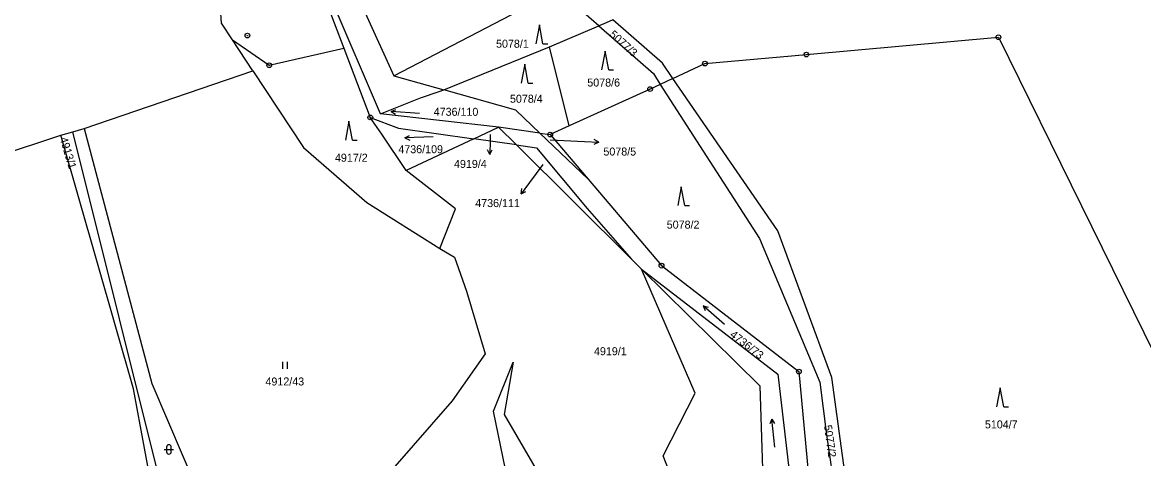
# Model space of a CAD drawing. Extents: x -733394 to -722299, y -1082822 to -1075049.
# Drawn here: x -724597.4 to -724359.2, y -1079858.8 to -1079766.2 of the extents above; entities that cross this region are included whole.
import ezdxf

# ---------------------------------------------------------------- set-up
doc = ezdxf.new("R2010")
doc.units = 0
for name, color, linetype in [('Hranice parcel', 7, 'Continuous'), ('Parcelní čísla', 7, 'Continuous'), ('Pop  PČ popisy', 7, 'Continuous'), ('Značky bodu BP', 7, 'Continuous'), ('Značky kultur', 7, 'Continuous')]:
    doc.layers.add(name, color=color, linetype=linetype)

msp = doc.modelspace()

# ---------------------------------------------------------------- linework, layer by layer
at = {"layer": 'Hranice parcel'}
for p, q in [((-724537.54, -1079749.46), (-724529.1, -1079771.6)), ((-724518.47, -1079777.48), (-724483.58, -1079759.34)), ((-724474.93, -1079766.89), (-724483.58, -1079759.34)), ((-724485.42, -1079771.35), (-724474.93, -1079766.89)), ((-724548.44, -1079776.45), (-724552.77, -1079769.89)), ((-724529.1, -1079771.6), (-724523.47, -1079786.36)), ((-724507.89, -1079780.47), (-724485.42, -1079771.35)), ((-724481.26, -1079788.17), (-724485.42, -1079771.35)), ((-724584.23, -1079788.68), (-724548.44, -1079776.45)), ((-724518.47, -1079777.48), (-724507.89, -1079780.47)), ((-724459.2, -1079778.07), (-724461.88, -1079779.32)), ((-724496.22, -1079788.45), (-724521.33, -1079785.62)), ((-724481.26, -1079788.17), (-724485.26, -1079789.99)), ((-724623.64, -1079801.55), (-724589.23, -1079790.12)), ((-724589.23, -1079790.12), (-724586.66, -1079789.38)), ((-724586.66, -1079789.38), (-724584.23, -1079788.68)), ((-724501.5, -1079790.91), (-724496.22, -1079788.45)), ((-724487.44, -1079789.71), (-724496.22, -1079788.45)), ((-724496.22, -1079788.45), (-724492.44, -1079792.19)), ((-724477.23, -1079799.45), (-724487.44, -1079789.71)), ((-724487.44, -1079789.71), (-724485.26, -1079789.99)), ((-724485.26, -1079789.99), (-724477.23, -1079799.45)), ((-724501.5, -1079790.91), (-724515.86, -1079797.6)), ((-724492.44, -1079792.19), (-724501.5, -1079790.91)), ((-724467.98, -1079816.45), (-724492.44, -1079792.19)), ((-724465.85, -1079818.56), (-724467.98, -1079816.45)), ((-724465.85, -1079818.56), (-724440.78, -1079843.41))]:
    msp.add_line(p, q, dxfattribs=at)
for points in [[(-724521.33, -1079785.62), (-724531.56, -1079761.64), (-724548.74, -1079718.24), (-724552.33, -1079710.44), (-724553.6, -1079696.5), (-724548.18, -1079682.89)], [(-724548.18, -1079682.89), (-724548.82, -1079686.19), (-724549.28, -1079709.71), (-724518.47, -1079777.48)], [(-724552.77, -1079769.89), (-724555.11, -1079766.35), (-724556.6, -1079743.61), (-724569.57, -1079701.71)], [(-724471.94, -1079765.63), (-724474.03, -1079766.51), (-724474.93, -1079766.89)], [(-724474.93, -1079766.89), (-724463.35, -1079777.02), (-724461.88, -1079779.32)], [(-724459.2, -1079778.07), (-724461.44, -1079774.83), (-724471.94, -1079765.63)], [(-724459.2, -1079778.07), (-724452.42, -1079774.92), (-724430.87, -1079773.01), (-724390.06, -1079769.3), (-724354.79, -1079840.95), (-724327.53, -1079896.34), (-724367.43, -1079923.14), (-724368.63, -1079923.95)], [(-724552.77, -1079769.89), (-724544.94, -1079775.25), (-724529.1, -1079771.6)], [(-724548.44, -1079776.45), (-724537.67, -1079792.77), (-724524.19, -1079804.42), (-724508.71, -1079814.21)], [(-724402.81, -1079920.05), (-724419.41, -1079876.47), (-724422.04, -1079866.46), (-724425.47, -1079841.59), (-724436.9, -1079810.43), (-724459.2, -1079778.07)], [(-724521.33, -1079785.62), (-724512.83, -1079782.19), (-724508.87, -1079780.87), (-724507.89, -1079780.47)], [(-724487.44, -1079789.71), (-724492.6, -1079784.8), (-724507.89, -1079780.47)], [(-724461.88, -1079779.32), (-724464.06, -1079780.33), (-724481.26, -1079788.17)], [(-724461.88, -1079779.32), (-724440.83, -1079812.08), (-724427.98, -1079842.64), (-724426.57, -1079853.77), (-724424.69, -1079866.84), (-724422.2, -1079877.52), (-724405.61, -1079921.75)], [(-724523.47, -1079786.36), (-724517.5, -1079788.64), (-724501.5, -1079790.91)], [(-724515.86, -1079797.6), (-724521.05, -1079789.93), (-724523.47, -1079786.36)], [(-724566.7, -1079896.65), (-724566.42, -1079900.42), (-724569.28, -1079890.85), (-724569.09, -1079869.25), (-724573.75, -1079844.05), (-724589.23, -1079790.12)], [(-724567.13, -1079890.87), (-724566.86, -1079868.92), (-724586.66, -1079789.38)], [(-724584.23, -1079788.68), (-724569.86, -1079842.88), (-724559.92, -1079866.23), (-724567.13, -1079890.87)], [(-724492.44, -1079792.19), (-724488.21, -1079792.79), (-724477.44, -1079805.7), (-724467.98, -1079816.45)], [(-724508.71, -1079814.21), (-724505.35, -1079805.75), (-724515.86, -1079797.6)], [(-724477.23, -1079799.45), (-724461.63, -1079817.85), (-724432.46, -1079840.36), (-724428.79, -1079879.92), (-724427.13, -1079889.03)], [(-724508.71, -1079814.21), (-724505.57, -1079816.04), (-724503.08, -1079823.28), (-724499.06, -1079836.57), (-724506.11, -1079846.56)], [(-724465.85, -1079818.56), (-724436.89, -1079840.92), (-724432.13, -1079882.14), (-724430.53, -1079889.87)], [(-724449.49, -1079888.47), (-724461.31, -1079858.25), (-724454.46, -1079844.94), (-724465.85, -1079818.56)], [(-724494.75, -1079861.19), (-724497.34, -1079848.75), (-724493.15, -1079838.39), (-724495.06, -1079849.48), (-724486.26, -1079864.55), (-724477.55, -1079861.21), (-724462.64, -1079878), (-724454.53, -1079893.1)], [(-724440.78, -1079843.41), (-724439.68, -1079876.41), (-724430.53, -1079889.87)], [(-724506.11, -1079846.56), (-724531.44, -1079875.58), (-724532.58, -1079876.67)]]:
    msp.add_lwpolyline(points, dxfattribs=at)
at = {"layer": 'Pop  PČ popisy'}
for p, q in [((-724498, -1079789.96), (-724498.03, -1079791.25)), ((-724498.03, -1079791.25), (-724498.08, -1079794.25)), ((-724485.26, -1079791.09), (-724477.97, -1079791.47)), ((-724477.97, -1079791.47), (-724474.97, -1079791.63)), ((-724474.97, -1079791.63), (-724476, -1079792.07)), ((-724474.97, -1079791.63), (-724475.95, -1079791.07)), ((-724498.08, -1079794.25), (-724498.57, -1079793.24)), ((-724498.08, -1079794.25), (-724497.56, -1079793.26)), ((-724486.84, -1079796.37), (-724489.66, -1079800.16)), ((-724489.66, -1079800.16), (-724491.47, -1079802.56)), ((-724491.47, -1079802.56), (-724491.26, -1079801.46)), ((-724491.47, -1079802.56), (-724490.46, -1079802.06))]:
    msp.add_line(p, q, dxfattribs=at)
at = {"layer": 'Značky bodu BP'}
for centre, radius in [((-724549.58, -1079768.97), 0.5), ((-724549.58, -1079768.97), 0.0303), ((-724390.06, -1079769.3), 0.5), ((-724390.06, -1079769.3), 0.0303), ((-724430.87, -1079773.01), 0.5), ((-724430.87, -1079773.01), 0.0303), ((-724544.94, -1079775.25), 0.5), ((-724544.94, -1079775.25), 0.0303), ((-724452.42, -1079774.92), 0.5), ((-724452.42, -1079774.92), 0.0303), ((-724464.06, -1079780.33), 0.5), ((-724464.06, -1079780.33), 0.0303), ((-724523.47, -1079786.36), 0.5), ((-724523.47, -1079786.36), 0.0303), ((-724485.26, -1079789.99), 0.5), ((-724485.26, -1079789.99), 0.0303), ((-724461.63, -1079817.85), 0.5), ((-724461.63, -1079817.85), 0.0303), ((-724432.46, -1079840.36), 0.5), ((-724432.46, -1079840.36), 0.0303)]:
    msp.add_circle(centre, radius, dxfattribs=at)
at = {"layer": 'Značky kultur'}
for p, q in [((-724487.55, -1079766.69), (-724488.3, -1079770.69)), ((-724486.8, -1079770.69), (-724487.55, -1079766.69)), ((-724486.8, -1079770.69), (-724485.8, -1079770.69)), ((-724473.6, -1079772.24), (-724474.35, -1079776.24)), ((-724472.85, -1079776.24), (-724473.6, -1079772.24)), ((-724490.69, -1079775.06), (-724491.44, -1079779.06)), ((-724489.94, -1079779.06), (-724490.69, -1079775.06)), ((-724472.85, -1079776.24), (-724471.85, -1079776.24)), ((-724489.94, -1079779.06), (-724488.94, -1079779.06)), ((-724519.05, -1079785.11), (-724518.04, -1079784.68)), ((-724513.06, -1079785.53), (-724519.05, -1079785.11)), ((-724519.05, -1079785.11), (-724518.11, -1079785.68)), ((-724528.01, -1079787.18), (-724528.76, -1079791.18)), ((-724527.26, -1079791.18), (-724528.01, -1079787.18)), ((-724516.11, -1079790.7), (-724515.15, -1079790.16)), ((-724510.11, -1079790.49), (-724516.11, -1079790.7)), ((-724516.11, -1079790.7), (-724515.11, -1079791.16)), ((-724527.26, -1079791.18), (-724526.26, -1079791.18)), ((-724457.43, -1079801.1), (-724458.18, -1079805.1)), ((-724456.68, -1079805.1), (-724457.43, -1079801.1)), ((-724456.68, -1079805.1), (-724455.68, -1079805.1)), ((-724448.24, -1079830.32), (-724452.77, -1079826.38)), ((-724452.77, -1079826.38), (-724452.36, -1079827.4)), ((-724452.77, -1079826.38), (-724451.71, -1079826.65)), ((-724542.07, -1079839.76), (-724542.07, -1079838.26)), ((-724541.07, -1079839.76), (-724541.07, -1079838.26)), ((-724389.7, -1079843.84), (-724390.45, -1079847.84)), ((-724388.95, -1079847.84), (-724389.7, -1079843.84)), ((-724388.95, -1079847.84), (-724387.95, -1079847.84)), ((-724438.22, -1079850.47), (-724438.61, -1079851.49)), ((-724437.59, -1079856.44), (-724438.22, -1079850.47)), ((-724438.22, -1079850.47), (-724437.62, -1079851.39)), ((-724567.26, -1079856.9), (-724565.26, -1079856.9)), ((-724566.76, -1079856.4), (-724566.76, -1079857.4)), ((-724565.76, -1079857.4), (-724565.76, -1079856.4))]:
    msp.add_line(p, q, dxfattribs=at)
for centre, start, end in [((-724566.26, -1079856.4), 0, 180), ((-724566.26, -1079857.4), 180, 359.9879)]:
    msp.add_arc(centre, 0.5, start, end, dxfattribs=at)

# ---------------------------------------------------------------- texts
at = {"layer": 'Parcelní čísla'}
for s, rotation, p in [('5077/3', 318, (-724472.84, -1079768.93)), ('4913/1', 287, (-724589.48, -1079790.8)), ('4736/73', 322, (-724447.25, -1079832.8)), ('5077/2', 278, (-724427.14, -1079851.81))]:
    msp.add_text(s, height=1.7, rotation=rotation, dxfattribs=at).set_placement(p)
for s, p in [('5078/1', (-724496.77, -1079771.54)), ('5078/6', (-724477.39, -1079779.79)), ('5078/4', (-724493.81, -1079783.23)), ('4736/110', (-724510.01, -1079786)), ('4736/109', (-724517.52, -1079793.96)), ('5078/5', (-724473.97, -1079794.45)), ('4917/2', (-724530.99, -1079795.76)), ('4919/4', (-724505.7, -1079797.08)), ('4736/111', (-724501.19, -1079805.4)), ('5078/2', (-724460.52, -1079809.98)), ('4919/1', (-724475.97, -1079836.88)), ('4912/43', (-724545.74, -1079843.31)), ('5104/7', (-724392.95, -1079852.43))]:
    msp.add_text(s, height=1.7, dxfattribs=at).set_placement(p)

doc.saveas('drawing.dxf')
